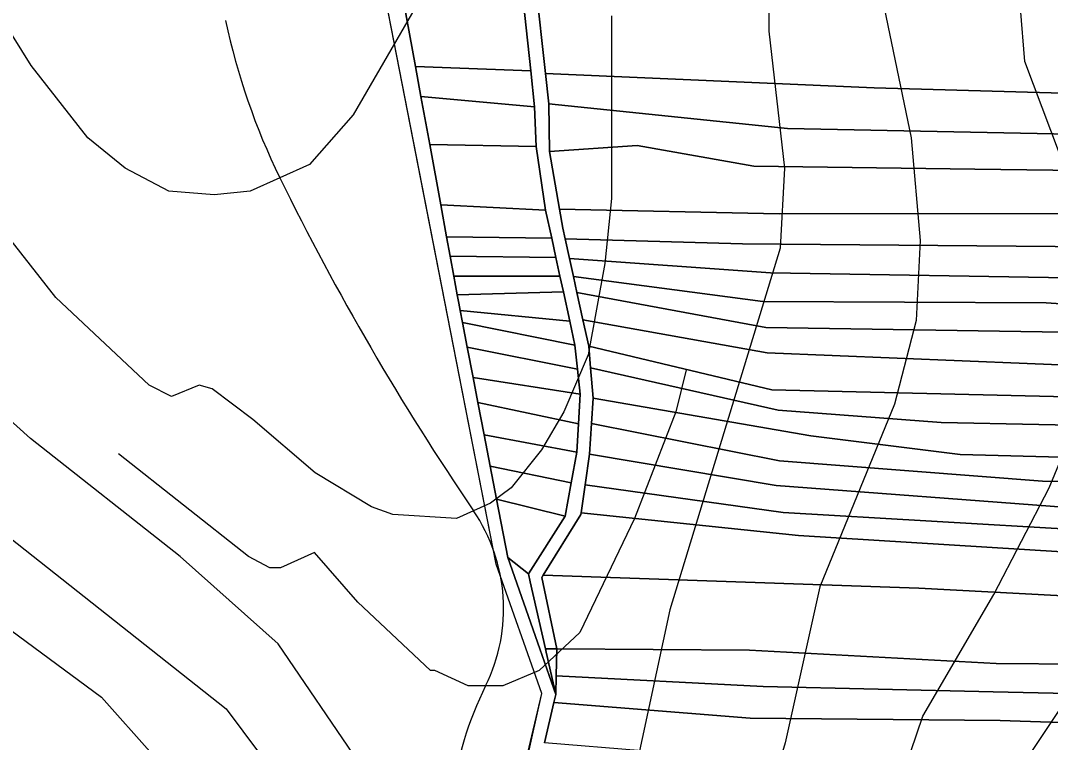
# Model space of a CAD drawing. Extents: x -510989 to -501240, y -1184665 to -1176089.
# Drawn here: x -510630.8 to -510360.5, y -1180231.9 to -1180042.2 of the extents above; entities that cross this region are included whole.
import ezdxf

# ---------------------------------------------------------------- set-up
doc = ezdxf.new("R2010")
doc.units = 0
for name, color, linetype in [('lesni_pozemek', 7, 'Continuous'), ('NAVRH_rozvodnice', 7, 'Continuous'), ('ostatni_plocha_x_ostatni_komunikace', 7, 'Continuous'), ('popis', 7, 'Continuous'), ('STAV_povodi', 7, 'Continuous'), ('vrstevnice_01', 7, 'Continuous'), ('vrstevnice_02', 7, 'Continuous'), ('vrstevnice_03', 7, 'Continuous')]:
    doc.layers.add(name, color=color, linetype=linetype)

msp = doc.modelspace()

# ---------------------------------------------------------------- linework, layer by layer
at = {"layer": 'lesni_pozemek'}
for points in [[(-510061.63, -1180011.31), (-510066.27, -1180024.77), (-510064.37, -1180032.88), (-510106.55, -1180044.48), (-510140.59, -1180053.24), (-510177.75, -1180060.91), (-510211.08, -1180065.57), (-510275.41, -1180066.51), (-510347.88, -1180061.52), (-510406.77, -1180059.87), (-510492.98, -1180056.13), (-510495.52, -1180033.1), (-510410.92, -1180036.27), (-510338.84, -1180038.97), (-510268.17, -1180043.7), (-510188.57, -1180042.07), (-510139.73, -1180030.43)], [(-509997.3, -1180014.31), (-509991.47, -1180020.71), (-510059.56, -1180043.01), (-510099.26, -1180053.47), (-510137.9, -1180063.65), (-510214.86, -1180076.33), (-510280.3, -1180075.94), (-510337.82, -1180072.37), (-510429.51, -1180070.59), (-510492.1, -1180064.1), (-510492.98, -1180056.13), (-510406.77, -1180059.87), (-510347.88, -1180061.52), (-510275.41, -1180066.51), (-510211.08, -1180065.57), (-510177.75, -1180060.91), (-510140.59, -1180053.24), (-510106.55, -1180044.48), (-510064.37, -1180032.88)], [(-509991.47, -1180020.71), (-509985.41, -1180027.34), (-510025.4, -1180042.14), (-510090.32, -1180063.19), (-510138.4, -1180072.96), (-510217.03, -1180086.12), (-510248.45, -1180084.56), (-510281.74, -1180086.82), (-510318.94, -1180082.04), (-510380.27, -1180081.22), (-510438.36, -1180080.45), (-510468.93, -1180075.04), (-510491.93, -1180076.63), (-510492.1, -1180064.1), (-510429.51, -1180070.59), (-510337.82, -1180072.37), (-510280.3, -1180075.94), (-510214.86, -1180076.33), (-510137.9, -1180063.65), (-510099.26, -1180053.47), (-510059.56, -1180043.01)], [(-509985.41, -1180027.34), (-509981.36, -1180035.85), (-510043.11, -1180062.22), (-510061.56, -1180068.8), (-510104.49, -1180082.16), (-510162.15, -1180093.94), (-510214.88, -1180100.64), (-510277.75, -1180097.48), (-510346.42, -1180092.9), (-510431.7, -1180093.02), (-510489.35, -1180091.8), (-510491.93, -1180076.63), (-510468.93, -1180075.04), (-510438.36, -1180080.45), (-510380.27, -1180081.22), (-510318.94, -1180082.04), (-510281.74, -1180086.82), (-510248.45, -1180084.56), (-510217.03, -1180086.12), (-510138.4, -1180072.96), (-510090.32, -1180063.19), (-510025.4, -1180042.14)], [(-510531.09, -1180032.75), (-510499.32, -1180032.75), (-510496.89, -1180055.4), (-510527.16, -1180054.27)], [(-509988.89, -1180047.1), (-509988.64, -1180055.06), (-510001.04, -1180061.62), (-510046.67, -1180080.79), (-510106.18, -1180098.27), (-510157.33, -1180109.98), (-510214.65, -1180117.93), (-510280.97, -1180114.7), (-510350.55, -1180109.87), (-510433.96, -1180108.47), (-510486.75, -1180104.69), (-510487.88, -1180099.59), (-510441.28, -1180100.9), (-510348.97, -1180101.7), (-510284.3, -1180106.39), (-510217.68, -1180110.14), (-510162.67, -1180102.28), (-510102.23, -1180088.83), (-510055.07, -1180075.82)], [(-510527.16, -1180054.27), (-510496.89, -1180055.4), (-510495.87, -1180064.84), (-510525.71, -1180062.18)], [(-509968.29, -1180058.04), (-509967.35, -1180059.23), (-509958.84, -1180069.98), (-510006.88, -1180088.71), (-510015.7, -1180088.99), (-510073.79, -1180112.72), (-510097.37, -1180120.61), (-510150.04, -1180133.29), (-510212.85, -1180139.58), (-510274.06, -1180137.25), (-510349.51, -1180133.04), (-510434.86, -1180129.5), (-510483.18, -1180120.88), (-510484.77, -1180113.7), (-510435.2, -1180122.83), (-510351.56, -1180124.18), (-510281.18, -1180128.67), (-510216.01, -1180131.97), (-510150.35, -1180122.9), (-510109.76, -1180114.04), (-510067.36, -1180100.75), (-510004.89, -1180074.86), (-509984.1, -1180065.83)], [(-510495.87, -1180064.84), (-510495.46, -1180075.34), (-510523.41, -1180074.8), (-510525.71, -1180062.18)], [(-510001.04, -1180061.62), (-510003.01, -1180068.4), (-510045.37, -1180086.51), (-510102.92, -1180103.69), (-510155.18, -1180117.2), (-510214.46, -1180124.62), (-510285.54, -1180121.46), (-510361.59, -1180116.33), (-510436, -1180116.05), (-510485.7, -1180109.49), (-510486.75, -1180104.69), (-510433.96, -1180108.47), (-510350.55, -1180109.87), (-510280.97, -1180114.7), (-510214.65, -1180117.93), (-510157.33, -1180109.98), (-510106.18, -1180098.27), (-510046.67, -1180080.79)], [(-510061.56, -1180068.8), (-510055.07, -1180075.82), (-510102.23, -1180088.83), (-510162.67, -1180102.28), (-510217.68, -1180110.14), (-510284.3, -1180106.39), (-510348.97, -1180101.7), (-510441.28, -1180100.9), (-510487.88, -1180099.59), (-510488.49, -1180096.8), (-510489.35, -1180091.8), (-510431.7, -1180093.02), (-510346.42, -1180092.9), (-510277.75, -1180097.48), (-510214.88, -1180100.64), (-510162.15, -1180093.94), (-510104.49, -1180082.16)], [(-510003.01, -1180068.4), (-510004.89, -1180074.86), (-510067.36, -1180100.75), (-510109.76, -1180114.04), (-510150.35, -1180122.9), (-510216.01, -1180131.97), (-510281.18, -1180128.67), (-510351.56, -1180124.18), (-510435.2, -1180122.83), (-510484.77, -1180113.7), (-510485.7, -1180109.49), (-510436, -1180116.05), (-510361.59, -1180116.33), (-510285.54, -1180121.46), (-510214.46, -1180124.62), (-510155.18, -1180117.2), (-510102.92, -1180103.69), (-510045.37, -1180086.51)], [(-509958.84, -1180069.98), (-509959.57, -1180079.52), (-509980.46, -1180086.42), (-510013.05, -1180098.98), (-510058.2, -1180119.12), (-510085.75, -1180127.65), (-510146.53, -1180143.06), (-510212.74, -1180149.37), (-510276.6, -1180145.42), (-510341.21, -1180141.42), (-510433.6, -1180139.23), (-510481.66, -1180127.8), (-510483.18, -1180120.88), (-510434.86, -1180129.5), (-510349.51, -1180133.04), (-510274.06, -1180137.25), (-510212.85, -1180139.58), (-510150.04, -1180133.29), (-510097.37, -1180120.61), (-510073.79, -1180112.72), (-510015.7, -1180088.99), (-510006.88, -1180088.71)], [(-510523.41, -1180074.8), (-510495.46, -1180075.34), (-510492.97, -1180092.01), (-510520.52, -1180090.62)], [(-509980.46, -1180086.42), (-509959.57, -1180079.52), (-509960.33, -1180089.55), (-510000.03, -1180105.65), (-510024.21, -1180113.66), (-510058.01, -1180128.45), (-510096.88, -1180139.13), (-510146.9, -1180151.86), (-510211.01, -1180157.82), (-510271.28, -1180154), (-510337.84, -1180148.89), (-510389.14, -1180147.8), (-510431.9, -1180144.59), (-510481.18, -1180133.48), (-510481.66, -1180127.8), (-510433.6, -1180139.23), (-510341.21, -1180141.42), (-510276.6, -1180145.42), (-510212.74, -1180149.37), (-510146.53, -1180143.06), (-510085.75, -1180127.65), (-510058.2, -1180119.12), (-510013.05, -1180098.98)], [(-510520.52, -1180090.62), (-510492.97, -1180092.01), (-510491.38, -1180099.37), (-510518.98, -1180099.04)], [(-510518.98, -1180099.04), (-510491.38, -1180099.37), (-510490.27, -1180104.5), (-510518.06, -1180104.07)], [(-509956.8, -1180099.81), (-509953.4, -1180109.7), (-510006.49, -1180126.14), (-510050.92, -1180142.52), (-510098.29, -1180159.14), (-510142.02, -1180172.02), (-510211.45, -1180173.01), (-510292.64, -1180164.37), (-510362.57, -1180163.26), (-510431.56, -1180157.88), (-510480.92, -1180148.07), (-510480.51, -1180141.45), (-510423.33, -1180151.28), (-510384.2, -1180156.18), (-510327.77, -1180157.67), (-510284.95, -1180158.81), (-510212.5, -1180166.43), (-510141.36, -1180160.35), (-510102.85, -1180149.34), (-510055.74, -1180137.07), (-510030.3, -1180127.5), (-510018.72, -1180116.81), (-510006.24, -1180116.9), (-509988.05, -1180109.92)], [(-510518.06, -1180104.07), (-510490.27, -1180104.5), (-510489.22, -1180109.38), (-510517.09, -1180109.38)], [(-510517.09, -1180109.38), (-510489.22, -1180109.38), (-510488.32, -1180113.51), (-510516.21, -1180114.23)], [(-510516.21, -1180114.23), (-510488.32, -1180113.51), (-510486.66, -1180121.19), (-510515.43, -1180118.37), (-510515.8, -1180116.44)], [(-510515.43, -1180118.37), (-510486.66, -1180121.19), (-510485.3, -1180127.52), (-510514.82, -1180121.54)], [(-510514.82, -1180121.54), (-510485.3, -1180127.52), (-510484.61, -1180133.77), (-510513.58, -1180127.99)], [(-510513.58, -1180127.99), (-510484.61, -1180133.77), (-510483.88, -1180140.4), (-510512.03, -1180136.02)], [(-510483.88, -1180140.4), (-510484.36, -1180148.17), (-510510.77, -1180142.53), (-510512.03, -1180136.02)], [(-510484.36, -1180148.17), (-510484.81, -1180155.57), (-510509.13, -1180151.06), (-510510.77, -1180142.53)], [(-509969.3, -1180160.67), (-510090.71, -1180191.45), (-510128.63, -1180200.3), (-510212.05, -1180201.17), (-510281.26, -1180195.65), (-510330.83, -1180194.71), (-510394.97, -1180191.34), (-510493.61, -1180187.9), (-510483.74, -1180172), (-510483.67, -1180171.55), (-510426.57, -1180177.49), (-510347.51, -1180182.39), (-510295.44, -1180183.46), (-510210.87, -1180193.88), (-510188.64, -1180192.67), (-510136.46, -1180191.67), (-510098.38, -1180181.63), (-510066.64, -1180173.26), (-509972.2, -1180146.14)], [(-510484.81, -1180155.57), (-510486.27, -1180163.68), (-510507.55, -1180159.24), (-510509.13, -1180151.06)], [(-510486.27, -1180163.68), (-510487.83, -1180172.41), (-510505.88, -1180167.93), (-510507.55, -1180159.24)], [(-509968.56, -1180170.33), (-509969.82, -1180178.58), (-510030.25, -1180193.08), (-510101.39, -1180211.93), (-510133.34, -1180218.07), (-510212.16, -1180215.43), (-510330.09, -1180211.48), (-510374.67, -1180211.09), (-510439.44, -1180207.65), (-510490.04, -1180207.31), (-510493.97, -1180188.49), (-510493.61, -1180187.9), (-510394.97, -1180191.34), (-510330.83, -1180194.71), (-510281.26, -1180195.65), (-510212.05, -1180201.17), (-510128.63, -1180200.3), (-510090.71, -1180191.45), (-509969.3, -1180160.67)], [(-510487.83, -1180172.41), (-510497.51, -1180187.58), (-510502.92, -1180183.27), (-510505.88, -1180167.93)], [(-509972.57, -1180187.62), (-509976.21, -1180188.54), (-510077.18, -1180214.07), (-510103.44, -1180222.44), (-510217.56, -1180222.1), (-510275.47, -1180220.8), (-510304.61, -1180220.14), (-510375.54, -1180218.55), (-510435.87, -1180217.2), (-510490.19, -1180214.4), (-510490.04, -1180207.31), (-510439.44, -1180207.65), (-510374.67, -1180211.09), (-510330.09, -1180211.48), (-510212.16, -1180215.43), (-510133.34, -1180218.07), (-510101.39, -1180211.93), (-510030.25, -1180193.08), (-509969.82, -1180178.58)], [(-510502.92, -1180183.27), (-510497.51, -1180187.58), (-510497.03, -1180189.68), (-510493.01, -1180207.31), (-510492.82, -1180208.14), (-510490.29, -1180219.24), (-510492.02, -1180214.31), (-510494.49, -1180207.28)], [(-509976.43, -1180197.65), (-510054.98, -1180217.41), (-510096.09, -1180227.74), (-510131.92, -1180230.11), (-510217.22, -1180229.31), (-510299.64, -1180228.54), (-510373.63, -1180226.09), (-510439.3, -1180225.49), (-510490.8, -1180221.41), (-510490.29, -1180219.24), (-510490.19, -1180214.4), (-510435.87, -1180217.2), (-510375.54, -1180218.55), (-510304.61, -1180220.14), (-510275.47, -1180220.8), (-510217.56, -1180222.1), (-510103.44, -1180222.44), (-510077.18, -1180214.07), (-509976.21, -1180188.54)], [(-509976.21, -1180207.83), (-510053.14, -1180227.79), (-510097.37, -1180234.14), (-510131.29, -1180239.56), (-510208.41, -1180239.45), (-510289.34, -1180237.75), (-510369.43, -1180239.24), (-510441.97, -1180236.15), (-510493.25, -1180231.97), (-510490.8, -1180221.41), (-510439.3, -1180225.49), (-510373.63, -1180226.09), (-510299.64, -1180228.54), (-510217.22, -1180229.31), (-510131.92, -1180230.11), (-510096.09, -1180227.74), (-510054.98, -1180217.41), (-509976.43, -1180197.65)], [(-510490.04, -1180207.31), (-510490.19, -1180214.4), (-510490.29, -1180219.24), (-510492.82, -1180208.14), (-510493.01, -1180207.31)]]:
    msp.add_lwpolyline(points, close=True, dxfattribs=at)
for points in [[(-509890.12, -1180122.4), (-509925.07, -1180133.29), (-509972.2, -1180146.14), (-510066.64, -1180173.26), (-510098.38, -1180181.63), (-510136.46, -1180191.67), (-510188.64, -1180192.67), (-510210.87, -1180193.88), (-510295.44, -1180183.46), (-510347.51, -1180182.39), (-510426.57, -1180177.49), (-510483.67, -1180171.55), (-510482.59, -1180164.19), (-510430.66, -1180171.42), (-510352.79, -1180176.05), (-510297.37, -1180178.34), (-510212.49, -1180186.73), (-510137.86, -1180184.75), (-510095.66, -1180175.38), (-510048.68, -1180160.05), (-509970.33, -1180134.49), (-509937.62, -1180126.04), (-509923.22, -1180121.8), (-509870.04, -1180106.12)], [(-510141.36, -1180160.35), (-510212.5, -1180166.43), (-510284.95, -1180158.81), (-510327.77, -1180157.67), (-510384.2, -1180156.18), (-510423.33, -1180151.28), (-510480.51, -1180141.45), (-510481.18, -1180133.48), (-510431.9, -1180144.59), (-510389.14, -1180147.8), (-510337.84, -1180148.89), (-510271.28, -1180154), (-510211.01, -1180157.82), (-510146.9, -1180151.86)], [(-510139.09, -1180179.12), (-510210.2, -1180180.23), (-510290.98, -1180171.74), (-510355.92, -1180170.16), (-510432.5, -1180164.37), (-510481.42, -1180156.17), (-510480.92, -1180148.07), (-510431.56, -1180157.88), (-510362.57, -1180163.26), (-510292.64, -1180164.37), (-510211.45, -1180173.01), (-510142.02, -1180172.02)], [(-510137.86, -1180184.75), (-510212.49, -1180186.73), (-510297.37, -1180178.34), (-510352.79, -1180176.05), (-510430.66, -1180171.42), (-510482.59, -1180164.19), (-510481.42, -1180156.17), (-510432.5, -1180164.37), (-510355.92, -1180170.16), (-510290.98, -1180171.74), (-510210.2, -1180180.23), (-510139.09, -1180179.12)]]:
    msp.add_lwpolyline(points, dxfattribs=at)
at = {"layer": 'NAVRH_rozvodnice'}
for centre, radius, start, end in [((-510404.11, -1180005.73), 176.67, 191.9187, 206.115), ((-509918.62, -1179767.73), 717.37, 206.11503, 214.20451), ((-510549.72, -1180196.7), 45.72, 333.6464, 34.2045), ((-510426.72, -1180257.64), 91.54, 153.6464, 172.807)]:
    msp.add_arc(centre, radius, start, end, dxfattribs=at)
at = {"layer": 'ostatni_plocha_x_ostatni_komunikace'}
for points in [[(-510502, -1180255), (-510494, -1180219), (-510506, -1180185), (-510544, -1179990)], [(-510531.09, -1180032.75), (-510527.16, -1180054.27), (-510525.71, -1180062.18), (-510523.41, -1180074.8), (-510520.52, -1180090.62), (-510518.98, -1180099.04), (-510518.06, -1180104.07), (-510517.09, -1180109.38), (-510516.21, -1180114.23), (-510515.8, -1180116.44), (-510515.43, -1180118.37), (-510514.82, -1180121.54), (-510513.58, -1180127.99), (-510512.03, -1180136.02), (-510510.77, -1180142.53), (-510509.13, -1180151.06), (-510507.55, -1180159.24), (-510505.88, -1180167.93), (-510502.92, -1180183.27), (-510494.49, -1180207.28), (-510492.02, -1180214.31), (-510490.29, -1180219.24), (-510490.8, -1180221.41), (-510493.25, -1180231.97)], [(-510495.52, -1180033.1), (-510492.98, -1180056.13), (-510492.1, -1180064.1), (-510491.93, -1180076.63), (-510489.35, -1180091.8), (-510488.49, -1180096.8), (-510487.88, -1180099.59), (-510486.75, -1180104.69), (-510485.7, -1180109.49), (-510484.77, -1180113.7), (-510483.18, -1180120.88), (-510481.66, -1180127.8), (-510481.18, -1180133.48), (-510480.51, -1180141.45), (-510480.92, -1180148.07), (-510481.42, -1180156.17), (-510482.59, -1180164.19), (-510483.67, -1180171.55), (-510483.74, -1180172), (-510493.61, -1180187.9), (-510493.97, -1180188.49), (-510490.04, -1180207.31), (-510493.01, -1180207.31), (-510497.03, -1180189.68), (-510497.51, -1180187.58), (-510487.83, -1180172.41), (-510486.27, -1180163.68), (-510484.81, -1180155.57), (-510484.36, -1180148.17), (-510483.88, -1180140.4), (-510484.61, -1180133.77), (-510485.3, -1180127.52), (-510486.66, -1180121.19), (-510488.32, -1180113.51), (-510489.22, -1180109.38), (-510490.27, -1180104.5), (-510491.38, -1180099.37), (-510492.97, -1180092.01), (-510495.46, -1180075.34), (-510495.87, -1180064.84), (-510496.89, -1180055.4), (-510499.32, -1180032.75)]]:
    msp.add_lwpolyline(points, dxfattribs=at)
at = {"layer": 'popis'}
msp.add_lwpolyline([(-510632, -1180620), (-510622, -1180586), (-510612, -1180552), (-510587, -1180499), (-510562, -1180446), (-510530, -1180377), (-510520.29, -1180334.62), (-510510.58, -1180292.25), (-510504.8, -1180265.01), (-510494, -1180219), (-510506, -1180185), (-510525, -1180087.5), (-510544, -1179990)], dxfattribs=at)
at = {"layer": 'STAV_povodi'}
for centre, radius, start, end in [((-510404.11, -1180005.73), 176.67, 191.9187, 206.115), ((-509918.62, -1179767.73), 717.37, 206.11503, 214.20451), ((-510549.72, -1180196.7), 45.72, 333.6464, 34.2045), ((-510426.72, -1180257.64), 91.54, 153.6464, 172.807)]:
    msp.add_arc(centre, radius, start, end, dxfattribs=at)
at = {"layer": 'vrstevnice_01'}
for points in [[(-510434.41, -1180015), (-510434.41, -1180045), (-510430.31, -1180081), (-510431.41, -1180102), (-510460.41, -1180197), (-510469.41, -1180239), (-510473.69, -1180249), (-510493.41, -1180273)], [(-510522.19, -1180030), (-510543.5, -1180067), (-510555, -1180080), (-510570.5, -1180087), (-510580, -1180088), (-510591.91, -1180087), (-510603.31, -1180081), (-510613.19, -1180073), (-510628, -1180054), (-510642.41, -1180031)], [(-510339.81, -1180356), (-510383, -1180332), (-510390.91, -1180326), (-510399.31, -1180317), (-510406.91, -1180301), (-510409.81, -1180278), (-510405.19, -1180258), (-510394, -1180225), (-510375.31, -1180193), (-510360.81, -1180165), (-510352.91, -1180146), (-510349.41, -1180131), (-510348.41, -1180119), (-510351, -1180096), (-510367.19, -1180053), (-510368.31, -1180039)], [(-510692.81, -1180348), (-510628.69, -1180343), (-510597.59, -1180338), (-510547.41, -1180317), (-510540.69, -1180305), (-510535.91, -1180277), (-510536, -1180261), (-510538.81, -1180245), (-510542.09, -1180237), (-510563.19, -1180206), (-510588.91, -1180183), (-510628.19, -1180152), (-510647.09, -1180135)], [(-510656.91, -1180185), (-510609.59, -1180220), (-510596.19, -1180235), (-510588.81, -1180246), (-510585.81, -1180258), (-510586.69, -1180270), (-510591.5, -1180284), (-510596, -1180291), (-510603.31, -1180299), (-510614.5, -1180307), (-510633.59, -1180313)]]:
    msp.add_lwpolyline(points, dxfattribs=at)
at = {"layer": 'vrstevnice_02'}
for points in [[(-510405.5, -1180032), (-510397, -1180073), (-510394.69, -1180100), (-510395.69, -1180121), (-510401.41, -1180143)], [(-510339, -1180034), (-510336.69, -1180043), (-510318.5, -1180089), (-510314.81, -1180104), (-510313.19, -1180133), (-510322.09, -1180161), (-510339.31, -1180195), (-510369.31, -1180240), (-510376.69, -1180254), (-510382.41, -1180268), (-510385.19, -1180287), (-510382.91, -1180297), (-510379.59, -1180304), (-510371.41, -1180314), (-510355.19, -1180324), (-510314.19, -1180343), (-510266.91, -1180362)], [(-510475.69, -1180041), (-510475.69, -1180089), (-510477.41, -1180106), (-510481.81, -1180130), (-510488.19, -1180145), (-510494.09, -1180155), (-510502, -1180165), (-510507.41, -1180169), (-510516.41, -1180173), (-510533.09, -1180172), (-510538.69, -1180170), (-510553.5, -1180161), (-510569.81, -1180147), (-510580.5, -1180139), (-510583.91, -1180138), (-510591.19, -1180141), (-510597.09, -1180138), (-510621.59, -1180115), (-510646.69, -1180083), (-510667.31, -1180049), (-510674.5, -1180041)], [(-510401.41, -1180143), (-510421, -1180191), (-510430.09, -1180232), (-510448.59, -1180294), (-510449.19, -1180315), (-510446.41, -1180321), (-510437, -1180333), (-510375.91, -1180380), (-510370.31, -1180390), (-510367.81, -1180400), (-510368.5, -1180409), (-510373.19, -1180418), (-510424.41, -1180461), (-510438.81, -1180472), (-510478.31, -1180492), (-510500.31, -1180511), (-510506.81, -1180521), (-510512.81, -1180535), (-510516.19, -1180554), (-510514.31, -1180579)], [(-510641.41, -1180172), (-510576.81, -1180223), (-510563.41, -1180241), (-510559.91, -1180256), (-510560, -1180275), (-510563.09, -1180286), (-510572.5, -1180303), (-510586.69, -1180313), (-510648.31, -1180330)]]:
    msp.add_lwpolyline(points, dxfattribs=at)
at = {"layer": 'vrstevnice_03'}
msp.add_lwpolyline([(-510456.09, -1180134), (-510458.81, -1180145), (-510469.69, -1180173), (-510484, -1180203), (-510494.69, -1180213), (-510504.19, -1180217), (-510513.31, -1180217), (-510522.09, -1180213), (-510523.19, -1180213), (-510542.31, -1180195), (-510553.69, -1180182), (-510562.59, -1180186), (-510565.41, -1180186), (-510571, -1180183), (-510605.09, -1180156)], dxfattribs=at)

doc.saveas('drawing.dxf')
